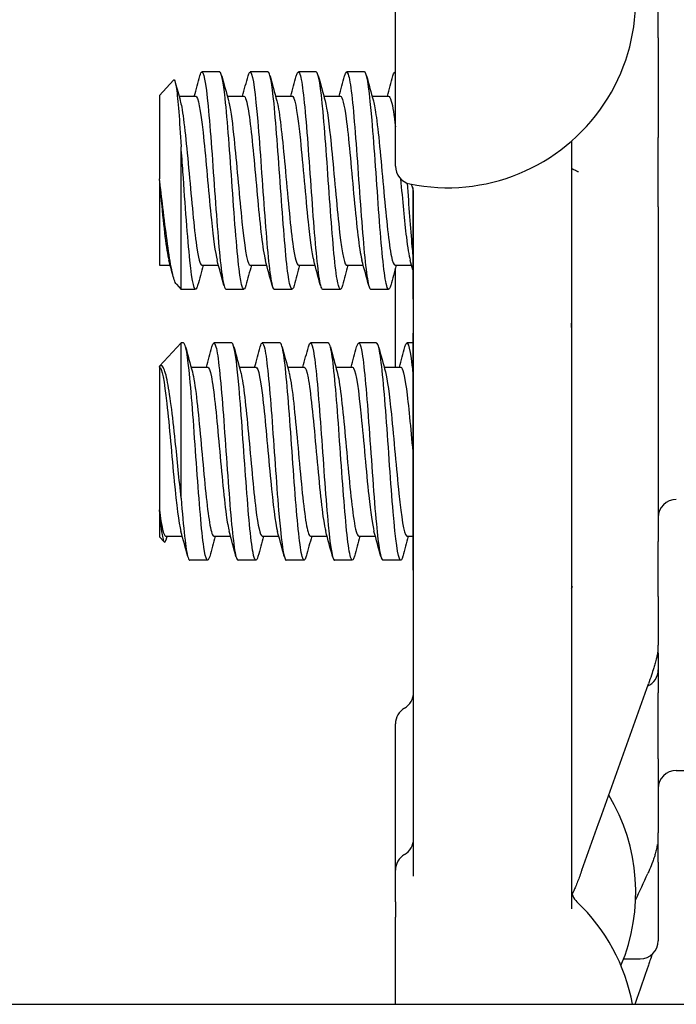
# Model space of a CAD drawing. Header units: inches. Extents: x 18 to 846, y -67 to 561.
# Tile 273 of 656: x 316.68 to 317.81, y 161.86 to 163.56. Entities that reach past the tile are written whole.
import ezdxf

# ---------------------------------------------------------------- set-up
doc = ezdxf.new("R2010")
doc.units = ezdxf.units.IN
doc.header["$LTSCALE"] = 24
doc.header["$MEASUREMENT"] = 0
doc.layers.add('Visible (ANSI)', color=7, linetype='Continuous', lineweight=30)

msp = doc.modelspace()

# ---------------------------------------------------------------- linework, layer by layer
at = {"layer": 'Visible (ANSI)'}
for p, q in [((317.32439, 163.31091), (317.32439, 163.88654)), ((317.77814, 163.53258), (317.77814, 163.63487)), ((317.77814, 163.53258), (317.77814, 163.3602)), ((317.02105, 163.4734), (316.99016, 163.4734)), ((317.10439, 163.4734), (317.0735, 163.4734)), ((317.18772, 163.4734), (317.15683, 163.4734)), ((317.27105, 163.4734), (317.24016, 163.4734)), ((317.32439, 163.4734), (317.3235, 163.4734)), ((316.91689, 163.43285), (316.94136, 163.45933)), ((316.91689, 163.43285), (316.91689, 163.28912)), ((316.95072, 163.43173), (316.97939, 163.43173)), ((317.03406, 163.43173), (317.06272, 163.43173)), ((317.11739, 163.43173), (317.14605, 163.43173)), ((317.20072, 163.43173), (317.22939, 163.43173)), ((317.28406, 163.43173), (317.31272, 163.43173)), ((317.62814, 163.35391), (317.62814, 162.02944)), ((317.77814, 163.2408), (317.77814, 163.3602)), ((316.95435, 163.0984), (316.95435, 163.34432)), ((316.91689, 163.2859), (316.91689, 163.28912)), ((316.91689, 163.2859), (316.91689, 163.14006)), ((317.35439, 163.27394), (317.35439, 163.08205)), ((317.35564, 162.08588), (317.35564, 163.26589)), ((317.77814, 163.2408), (317.77814, 162.66313)), ((316.91689, 163.14006), (316.93549, 163.14006)), ((316.99016, 163.14006), (317.01883, 163.14006)), ((317.0735, 163.14006), (317.10216, 163.14006)), ((317.15683, 163.14006), (317.18549, 163.14006)), ((317.24016, 163.14006), (317.26883, 163.14006)), ((317.3235, 163.14006), (317.35216, 163.14006)), ((317.32439, 162.96423), (317.32439, 163.13516)), ((316.94622, 163.10719), (316.95435, 163.0984)), ((316.97939, 163.0984), (316.95435, 163.0984)), ((317.06272, 163.0984), (317.03183, 163.0984)), ((317.14605, 163.0984), (317.11516, 163.0984)), ((317.22939, 163.0984), (317.1985, 163.0984)), ((317.31272, 163.0984), (317.28183, 163.0984)), ((317.35439, 163.08205), (317.35564, 163.0808)), ((317.35439, 163.02225), (317.35564, 163.0235)), ((317.35439, 163.02225), (317.35439, 162.61455)), ((316.91729, 162.96579), (316.95435, 163.0059)), ((316.95435, 162.7383), (316.95435, 163.0059)), ((316.95855, 163.0059), (316.95435, 163.0059)), ((317.04189, 163.0059), (317.011, 163.0059)), ((317.12522, 163.0059), (317.09433, 163.0059)), ((317.20855, 163.0059), (317.17766, 163.0059)), ((317.29189, 163.0059), (317.261, 163.0059)), ((317.35439, 163.0059), (317.34433, 163.0059)), ((316.91689, 162.96423), (316.91689, 162.96532)), ((316.91689, 162.96423), (316.91689, 162.71811)), ((316.91689, 162.96423), (316.91689, 162.96423)), ((316.97156, 162.96423), (317.00022, 162.96423)), ((317.05489, 162.96423), (317.08355, 162.96423)), ((317.13822, 162.96423), (317.16689, 162.96423)), ((317.22156, 162.96423), (317.25022, 162.96423)), ((317.30489, 162.96423), (317.33355, 162.96423)), ((316.91689, 162.71502), (316.91689, 162.71811)), ((316.91689, 162.71502), (316.91689, 162.67144)), ((316.91689, 162.67144), (316.92508, 162.66257)), ((316.92766, 162.67256), (316.95633, 162.67256)), ((317.011, 162.67256), (317.03966, 162.67256)), ((317.09433, 162.67256), (317.12299, 162.67256)), ((317.17766, 162.67256), (317.20633, 162.67256)), ((317.261, 162.67256), (317.28966, 162.67256)), ((317.34433, 162.67256), (317.35439, 162.67256)), ((317.77814, 162.56848), (317.77814, 162.66313)), ((317.00022, 162.6309), (316.96933, 162.6309)), ((317.08355, 162.6309), (317.05266, 162.6309)), ((317.16689, 162.6309), (317.136, 162.6309)), ((317.25022, 162.6309), (317.21933, 162.6309)), ((317.33355, 162.6309), (317.30266, 162.6309)), ((317.35439, 162.61455), (317.35564, 162.6133)), ((317.77814, 162.56848), (317.77814, 162.48429)), ((317.77814, 162.47065), (317.77814, 162.48429)), ((317.77814, 162.47065), (317.77814, 162.44215)), ((317.77814, 162.44215), (317.77814, 162.40203)), ((317.77814, 162.28828), (317.77814, 162.40203)), ((317.32439, 162.09605), (317.32439, 162.34868)), ((317.77814, 162.28828), (317.77814, 162.16065)), ((317.80939, 162.2684), (317.94689, 162.2684)), ((317.77814, 162.11026), (317.77814, 162.16065)), ((317.77814, 162.11026), (317.77814, 161.97465)), ((317.32439, 162.04185), (317.32439, 162.09605)), ((317.32439, 162.04185), (317.32439, 162.01532)), ((317.32439, 161.86485), (317.32439, 162.01532)), ((317.71847, 161.9434), (317.74689, 161.9434)), ((309.30343, 161.86485), (331.67843, 161.86485))]:
    msp.add_line(p, q, dxfattribs=at)
for centre, radius, start, end in [((317.41439, 163.59873), 0.325, 258.46304, 101.53696), ((317.35564, 163.31091), 0.03125, 180, 258.46304), ((317.80939, 162.70465), 0.03125, 90, 180), ((317.74689, 162.44215), 0.03125, 294.35359, 0), ((317.32439, 162.40281), 0.03125, 300, 0), ((317.35564, 162.34868), 0.03125, 120, 180), ((317.80939, 162.23715), 0.03125, 90, 180), ((317.41439, 162.05811), 0.325, 337.12808, 31.09126), ((317.32439, 162.15017), 0.03125, 300, 0), ((317.35564, 162.09605), 0.03125, 120, 180), ((317.65939, 162.06411), 0.03125, 180, 226.55016), ((317.41439, 161.80548), 0.325, 10.52699, 46.55016), ((317.74689, 161.97465), 0.03125, 270, 0)]:
    msp.add_arc(centre, radius, start, end, dxfattribs=at)
for points, knots in [([(316.98662, 163.46653), (316.98789, 163.47135), (316.98916, 163.47372), (316.99044, 163.47336), (316.99445, 163.4722), (316.99846, 163.44371), (317.00247, 163.39833), (317.00648, 163.35295), (317.01049, 163.29167), (317.0145, 163.23694), (317.01851, 163.18221), (317.02252, 163.13522), (317.02653, 163.11316), (317.0283, 163.10345), (317.03006, 163.09867), (317.03183, 163.09871)], [7.5869975, 7.5869975, 7.5869975, 7.5869975, 7.8744508, 7.8744508, 7.8744508, 8.7817425, 8.7817425, 8.7817425, 9.688944, 9.688944, 9.688944, 10.5960559, 10.5960559, 10.5960559, 10.9955743, 10.9955743, 10.9955743, 10.9955743]), ([(317.06626, 163.10504), (317.06232, 163.09037), (317.05837, 163.10124), (317.05442, 163.1339), (317.05025, 163.16842), (317.04608, 163.22656), (317.04191, 163.28551), (317.03787, 163.34275), (317.03382, 163.3994), (317.02977, 163.43436), (317.02686, 163.45944), (317.02396, 163.47296), (317.02105, 163.47318)], [-17.5457438, -17.5457438, -17.5457438, -17.5457438, -16.6531776, -16.6531776, -16.6531776, -15.710016, -15.710016, -15.710016, -14.7941843, -14.7941843, -14.7941843, -14.1371669, -14.1371669, -14.1371669, -14.1371669]), ([(317.06996, 163.46648), (317.07152, 163.47237), (317.07308, 163.4746), (317.07464, 163.4727), (317.07865, 163.4678), (317.08266, 163.43576), (317.08667, 163.38829), (317.09068, 163.34082), (317.09469, 163.27896), (317.09869, 163.22533), (317.1027, 163.17171), (317.10671, 163.12749), (317.11072, 163.10884), (317.1122, 163.10194), (317.11368, 163.0986), (317.11516, 163.09868)], [13.8701828, 13.8701828, 13.8701828, 13.8701828, 14.2236185, 14.2236185, 14.2236185, 15.130291, 15.130291, 15.130291, 16.0368774, 16.0368774, 16.0368774, 16.9433783, 16.9433783, 16.9433783, 17.2787596, 17.2787596, 17.2787596, 17.2787596]), ([(317.1496, 163.10513), (317.14608, 163.09232), (317.14257, 163.09888), (317.13906, 163.12384), (317.13501, 163.15268), (317.13095, 163.20541), (317.12689, 163.26231), (317.12285, 163.31906), (317.1188, 163.37868), (317.11475, 163.41898), (317.1113, 163.45339), (317.10784, 163.47306), (317.10439, 163.47332)], [-23.8289291, -23.8289291, -23.8289291, -23.8289291, -23.0349282, -23.0349282, -23.0349282, -22.1173036, -22.1173036, -22.1173036, -21.2019377, -21.2019377, -21.2019377, -20.4203522, -20.4203522, -20.4203522, -20.4203522]), ([(317.15329, 163.46645), (317.15513, 163.47332), (317.15696, 163.47517), (317.1588, 163.47134), (317.1628, 163.46298), (317.16681, 163.42774), (317.17081, 163.3785), (317.17482, 163.32926), (317.17882, 163.26709), (317.18283, 163.2147), (317.18683, 163.16232), (317.19084, 163.12086), (317.19484, 163.10546), (317.19606, 163.10078), (317.19728, 163.09854), (317.1985, 163.09863)], [20.1533681, 20.1533681, 20.1533681, 20.1533681, 20.5685395, 20.5685395, 20.5685395, 21.474622, 21.474622, 21.474622, 22.3806227, 22.3806227, 22.3806227, 23.2865421, 23.2865421, 23.2865421, 23.5619449, 23.5619449, 23.5619449, 23.5619449]), ([(317.23293, 163.1052), (317.22982, 163.09386), (317.22671, 163.09739), (317.22359, 163.11601), (317.21957, 163.14005), (317.21555, 163.18873), (317.21153, 163.24414), (317.20752, 163.2995), (317.2035, 163.36037), (317.19948, 163.40438), (317.19556, 163.44733), (317.19164, 163.47333), (317.18772, 163.47339)], [-30.1121144, -30.1121144, -30.1121144, -30.1121144, -29.4082729, -29.4082729, -29.4082729, -28.4988988, -28.4988988, -28.4988988, -27.5903346, -27.5903346, -27.5903346, -26.7035376, -26.7035376, -26.7035376, -26.7035376]), ([(317.23662, 163.46644), (317.23871, 163.47422), (317.2408, 163.47548), (317.24289, 163.46944), (317.2469, 163.45787), (317.2509, 163.41976), (317.2549, 163.36903), (317.25891, 163.31831), (317.26291, 163.25606), (317.26691, 163.20501), (317.27092, 163.15396), (317.27492, 163.1152), (317.27892, 163.10289), (317.27989, 163.09991), (317.28086, 163.0985), (317.28183, 163.09859)], [26.4365534, 26.4365534, 26.4365534, 26.4365534, 26.9094187, 26.9094187, 26.9094187, 27.8149406, 27.8149406, 27.8149406, 28.7203847, 28.7203847, 28.7203847, 29.6257517, 29.6257517, 29.6257517, 29.8451302, 29.8451302, 29.8451302, 29.8451302]), ([(317.31626, 163.10532), (317.31363, 163.09566), (317.311, 163.09641), (317.30837, 163.10841), (317.30432, 163.12688), (317.30026, 163.17156), (317.29621, 163.2258), (317.29217, 163.27998), (317.28812, 163.34247), (317.28408, 163.39003), (317.28004, 163.43754), (317.276, 163.46909), (317.27196, 163.47296), (317.27165, 163.47325), (317.27135, 163.47339), (317.27105, 163.47337)], [-36.3952997, -36.3952997, -36.3952997, -36.3952997, -35.7999471, -35.7999471, -35.7999471, -34.8837719, -34.8837719, -34.8837719, -33.9686925, -33.9686925, -33.9686925, -33.0546668, -33.0546668, -33.0546668, -32.9867229, -32.9867229, -32.9867229, -32.9867229]), ([(316.94136, 163.45933), (316.94166, 163.45966), (316.94197, 163.45977), (316.94363, 163.4591), (316.94497, 163.454), (316.94766, 163.43527), (316.94899, 163.42162), (316.95169, 163.38728), (316.95302, 163.36677), (316.95435, 163.34432)], [-0.57910031, -0.57910031, -0.57910031, -0.57910031, -0.53987265, -0.53987265, -0.36414387, -0.36414387, -0.18418584, -0.18418584, 0, 0, 0, 0]), ([(316.95298, 163.42335), (316.95377, 163.42054), (316.95456, 163.417), (316.95534, 163.41273), (316.95961, 163.38955), (316.96388, 163.34557), (316.96816, 163.2988), (316.97243, 163.25202), (316.9767, 163.20375), (316.98097, 163.17374), (316.98403, 163.1522), (316.9871, 163.14049), (316.99016, 163.14027)], [8.1921353, 8.1921353, 8.1921353, 8.1921353, 8.3701398, 8.3701398, 8.3701398, 9.3362117, 9.3362117, 9.3362117, 10.3021816, 10.3021816, 10.3021816, 10.9955743, 10.9955743, 10.9955743, 10.9955743]), ([(316.97939, 163.43167), (316.97992, 163.4317), (316.98045, 163.43138), (316.98098, 163.43069), (316.98525, 163.42508), (316.98952, 163.39543), (316.99379, 163.35388), (316.99806, 163.31234), (317.00233, 163.26005), (317.0066, 163.21842), (317.00992, 163.18603), (317.01325, 163.16079), (317.01657, 163.14845)], [7.8539816, 7.8539816, 7.8539816, 7.8539816, 7.9736666, 7.9736666, 7.9736666, 8.9397805, 8.9397805, 8.9397805, 9.9057922, 9.9057922, 9.9057922, 10.6574206, 10.6574206, 10.6574206, 10.6574206]), ([(317.03631, 163.42325), (317.03921, 163.41253), (317.04211, 163.39219), (317.045, 163.3655), (317.04927, 163.32618), (317.05354, 163.27417), (317.05781, 163.23073), (317.06208, 163.18729), (317.06634, 163.15363), (317.07061, 163.1435), (317.07157, 163.14122), (317.07253, 163.14015), (317.0735, 163.14022)], [14.4753206, 14.4753206, 14.4753206, 14.4753206, 15.1305271, 15.1305271, 15.1305271, 16.0959005, 16.0959005, 16.0959005, 17.061177, 17.061177, 17.061177, 17.2787596, 17.2787596, 17.2787596, 17.2787596]), ([(317.06272, 163.43144), (317.06536, 163.43132), (317.068, 163.42281), (317.07064, 163.40649), (317.07491, 163.3801), (317.07918, 163.33402), (317.08345, 163.28709), (317.08771, 163.24017), (317.09198, 163.1937), (317.09625, 163.16667), (317.09747, 163.15896), (317.09869, 163.15289), (317.0999, 163.14853)], [14.1371669, 14.1371669, 14.1371669, 14.1371669, 14.734342, 14.734342, 14.734342, 15.6997554, 15.6997554, 15.6997554, 16.6650715, 16.6650715, 16.6650715, 16.9406059, 16.9406059, 16.9406059, 16.9406059]), ([(317.11965, 163.42337), (317.12037, 163.4208), (317.12109, 163.41761), (317.12181, 163.41381), (317.12606, 163.39133), (317.13032, 163.34802), (317.13458, 163.30149), (317.13903, 163.25281), (317.14348, 163.20209), (317.14793, 163.17166), (317.1509, 163.15139), (317.15386, 163.14055), (317.15683, 163.14035)], [20.7585059, 20.7585059, 20.7585059, 20.7585059, 20.9213285, 20.9213285, 20.9213285, 21.8840483, 21.8840483, 21.8840483, 22.8911764, 22.8911764, 22.8911764, 23.5619449, 23.5619449, 23.5619449, 23.5619449]), ([(317.14605, 163.43168), (317.14652, 163.43171), (317.14698, 163.43146), (317.14745, 163.43093), (317.15171, 163.42601), (317.15598, 163.39707), (317.16024, 163.35593), (317.16471, 163.31286), (317.16918, 163.25767), (317.17364, 163.2148), (317.17684, 163.18409), (317.18004, 163.16042), (317.18324, 163.14853)], [20.4203522, 20.4203522, 20.4203522, 20.4203522, 20.5253788, 20.5253788, 20.5253788, 21.4902198, 21.4902198, 21.4902198, 22.5004247, 22.5004247, 22.5004247, 23.2237912, 23.2237912, 23.2237912, 23.2237912]), ([(317.20298, 163.42335), (317.20646, 163.41042), (317.20995, 163.38324), (317.21343, 163.34868), (317.21777, 163.30563), (317.2221, 163.2524), (317.22644, 163.21139), (317.23078, 163.1704), (317.23511, 163.14283), (317.23945, 163.14027), (317.23969, 163.14013), (317.23993, 163.14007), (317.24016, 163.14008)], [27.0416912, 27.0416912, 27.0416912, 27.0416912, 27.8292662, 27.8292662, 27.8292662, 28.8105395, 28.8105395, 28.8105395, 29.7914432, 29.7914432, 29.7914432, 29.8451302, 29.8451302, 29.8451302, 29.8451302]), ([(317.22939, 163.43155), (317.23268, 163.43129), (317.23597, 163.41768), (317.23926, 163.39316), (317.2436, 163.36084), (317.24794, 163.31052), (317.25228, 163.26339), (317.25661, 163.21627), (317.26095, 163.17372), (317.26529, 163.15363), (317.26572, 163.15165), (317.26614, 163.1499), (317.26657, 163.14837)], [26.7035376, 26.7035376, 26.7035376, 26.7035376, 27.4478945, 27.4478945, 27.4478945, 28.4293123, 28.4293123, 28.4293123, 29.4103592, 29.4103592, 29.4103592, 29.5069765, 29.5069765, 29.5069765, 29.5069765]), ([(317.28631, 163.42317), (317.28802, 163.41701), (317.28973, 163.40754), (317.29144, 163.39508), (317.29577, 163.36353), (317.3001, 163.31373), (317.30443, 163.26656), (317.30875, 163.2194), (317.31308, 163.17624), (317.31741, 163.15516), (317.31944, 163.14527), (317.32147, 163.14038), (317.3235, 163.1404)], [33.3248765, 33.3248765, 33.3248765, 33.3248765, 33.7114291, 33.7114291, 33.7114291, 34.6905352, 34.6905352, 34.6905352, 35.6692919, 35.6692919, 35.6692919, 36.1283155, 36.1283155, 36.1283155, 36.1283155]), ([(317.31272, 163.43145), (317.31424, 163.43153), (317.31576, 163.42882), (317.31729, 163.42318), (317.31965, 163.41439), (317.32202, 163.39865), (317.32439, 163.37864)], [32.98672286, 32.98672286, 32.98672286, 32.98672286, 33.33090486, 33.33090486, 33.33090486, 33.86631356, 33.86631356, 33.86631356, 33.86631356]), ([(316.98293, 163.10509), (316.98246, 163.1033), (316.98199, 163.10187), (316.98151, 163.1008), (316.97751, 163.09176), (316.9735, 163.10974), (316.9695, 163.14818), (316.96548, 163.18667), (316.96147, 163.24485), (316.95746, 163.30138), (316.95642, 163.31597), (316.95539, 163.33041), (316.95435, 163.34432)], [-11.2625585, -11.2625585, -11.2625585, -11.2625585, -11.1558883, -11.1558883, -11.1558883, -10.2497289, -10.2497289, -10.2497289, -9.3421105, -9.3421105, -9.3421105, -9.107885, -9.107885, -9.107885, -9.107885]), ([(317.6404, 163.30091), (317.6404, 163.30091), (317.64032, 163.30095), (317.63984, 163.30115), (317.63929, 163.30137), (317.63763, 163.30206), (317.63646, 163.30258), (317.63438, 163.3036), (317.63346, 163.30409), (317.6321, 163.30486), (317.63161, 163.30515), (317.63086, 163.30559), (317.63062, 163.30574), (317.63049, 163.30581)], [0.181698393, 0.181698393, 0.181698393, 0.181698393, 0.189497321, 0.189497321, 0.201717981, 0.201717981, 0.21693936, 0.21693936, 0.228645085, 0.228645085, 0.23621381, 0.23621381, 0.243474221, 0.243474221, 0.243474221, 0.243474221]), ([(316.94622, 163.10719), (316.94558, 163.10789), (316.94493, 163.10892), (316.94195, 163.11515), (316.93959, 163.12418), (316.93483, 163.14933), (316.93248, 163.16489), (316.92773, 163.20019), (316.92538, 163.21939), (316.92096, 163.25593), (316.91895, 163.27271), (316.91689, 163.28912)], [-0.68972155, -0.68972155, -0.68972155, -0.68972155, -0.64162523, -0.64162523, -0.47009117, -0.47009117, -0.30597672, -0.30597672, -0.14928046, -0.14928046, -0.02134877, -0.02134877, -0.02134877, -0.02134877]), ([(316.91689, 163.2859), (316.92116, 163.23892), (316.92543, 163.19258), (316.92971, 163.16588), (316.93088, 163.15854), (316.93206, 163.15273), (316.93324, 163.14853)], [3.1415374, 3.1415374, 3.1415374, 3.1415374, 4.1081736, 4.1081736, 4.1081736, 4.3742353, 4.3742353, 4.3742353, 4.3742353]), ([(317.33326, 163.28913), (317.33659, 163.25257), (317.33993, 163.21574), (317.34326, 163.18848), (317.34547, 163.17035), (317.34769, 163.15673), (317.3499, 163.14864)], [34.5355711, 34.5355711, 34.5355711, 34.5355711, 35.2890397, 35.2890397, 35.2890397, 35.7901619, 35.7901619, 35.7901619, 35.7901619]), ([(317.34463, 163.28171), (317.3474, 163.24257), (317.35017, 163.2037), (317.35295, 163.17249), (317.35343, 163.16708), (317.35391, 163.16191), (317.35439, 163.15701)], [34.58007921, 34.58007921, 34.58007921, 34.58007921, 35.20708057, 35.20708057, 35.20708057, 35.31578917, 35.31578917, 35.31578917, 35.31578917]), ([(317.35564, 163.26589), (317.35564, 163.26924), (317.35497, 163.27243), (317.3533, 163.27697), (317.35243, 163.27858), (317.3516, 163.27985)], [0, 0, 0, 0, 0.016522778, 0.016522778, 0.029681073, 0.029681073, 0.029681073, 0.029681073]), ([(317.62812, 163.03264), (317.62812, 163.03264), (317.62812, 163.03264), (317.62812, 163.03264), (317.62812, 163.03266), (317.62812, 163.03274), (317.62812, 163.03283), (317.62812, 163.0333), (317.62813, 163.0338), (317.62813, 163.03525), (317.62813, 163.03626), (317.62814, 163.03766), (317.62814, 163.03805), (317.62814, 163.03872), (317.62814, 163.03901), (317.62814, 163.03942), (317.62814, 163.03954), (317.62814, 163.03969), (317.62814, 163.03972), (317.62814, 163.03977), (317.62814, 163.0398), (317.62814, 163.03982), (317.62814, 163.03982), (317.62814, 163.03983), (317.62814, 163.03983), (317.62814, 163.03983)], [0.244709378, 0.244709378, 0.244709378, 0.244709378, 0.244719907, 0.244719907, 0.245324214, 0.245324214, 0.246526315, 0.246526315, 0.251324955, 0.251324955, 0.260814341, 0.260814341, 0.264451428, 0.264451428, 0.267179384, 0.267179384, 0.268364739, 0.268364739, 0.268661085, 0.268661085, 0.268958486, 0.268958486, 0.268995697, 0.268995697, 0.269014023, 0.269014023, 0.269014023, 0.269014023]), ([(317.34079, 162.99925), (317.34484, 163.01436), (317.34889, 163.00236), (317.35295, 162.96771), (317.35343, 162.9636), (317.35391, 162.95919), (317.35439, 162.9545)], [34.290535, 34.290535, 34.290535, 34.290535, 35.2070806, 35.2070806, 35.2070806, 35.3157892, 35.3157892, 35.3157892, 35.3157892]), ([(317.00376, 162.63763), (317.00038, 162.62528), (316.997, 162.63083), (316.99362, 162.65365), (316.98958, 162.68088), (316.98555, 162.73215), (316.98151, 162.78847), (316.97751, 162.84437), (316.9735, 162.90403), (316.9695, 162.94563), (316.96585, 162.9835), (316.9622, 163.00566), (316.95855, 163.00586)], [-12.8333548, -12.8333548, -12.8333548, -12.8333548, -12.0686207, -12.0686207, -12.0686207, -11.1558883, -11.1558883, -11.1558883, -10.2497289, -10.2497289, -10.2497289, -9.424778, -9.424778, -9.424778, -9.424778]), ([(317.00746, 162.99895), (317.0098, 163.00763), (317.01215, 163.00806), (317.0145, 162.99939), (317.01851, 162.98459), (317.02252, 162.94356), (317.02653, 162.89133), (317.03054, 162.8391), (317.03455, 162.77682), (317.03856, 162.72727), (317.04257, 162.67773), (317.04658, 162.64201), (317.05059, 162.63318), (317.05128, 162.63166), (317.05197, 162.63095), (317.05266, 162.631)], [9.1577938, 9.1577938, 9.1577938, 9.1577938, 9.688944, 9.688944, 9.688944, 10.5960559, 10.5960559, 10.5960559, 11.5030786, 11.5030786, 11.5030786, 12.4100129, 12.4100129, 12.4100129, 12.5663706, 12.5663706, 12.5663706, 12.5663706]), ([(317.0871, 162.63776), (317.08423, 162.62728), (317.08136, 162.62929), (317.07849, 162.6444), (317.07448, 162.66555), (317.07046, 162.71188), (317.06645, 162.76641), (317.06244, 162.82084), (317.05843, 162.88226), (317.05442, 162.92819), (317.05025, 162.97597), (317.04608, 163.00578), (317.04191, 163.0059), (317.04191, 163.0059), (317.0419, 163.0059), (317.04189, 163.0059)], [-19.1165401, -19.1165401, -19.1165401, -19.1165401, -18.4677138, -18.4677138, -18.4677138, -17.5597228, -17.5597228, -17.5597228, -16.6531776, -16.6531776, -16.6531776, -15.710016, -15.710016, -15.710016, -15.7079633, -15.7079633, -15.7079633, -15.7079633]), ([(317.09079, 162.99899), (317.09342, 163.00866), (317.09606, 163.00788), (317.09869, 162.99585), (317.1027, 162.97754), (317.10671, 162.93361), (317.11072, 162.88011), (317.11472, 162.82661), (317.11873, 162.76472), (317.12274, 162.71705), (317.12674, 162.66939), (317.13075, 162.637), (317.13476, 162.63171), (317.13517, 162.63117), (317.13558, 162.63091), (317.136, 162.63094)], [15.4409791, 15.4409791, 15.4409791, 15.4409791, 16.0368774, 16.0368774, 16.0368774, 16.9433783, 16.9433783, 16.9433783, 17.8497944, 17.8497944, 17.8497944, 18.7561262, 18.7561262, 18.7561262, 18.8495559, 18.8495559, 18.8495559, 18.8495559]), ([(317.17043, 162.63784), (317.16808, 162.62917), (317.16574, 162.62873), (317.16339, 162.63737), (317.15939, 162.65213), (317.15538, 162.69302), (317.15138, 162.74513), (317.14727, 162.79855), (317.14317, 162.86255), (317.13906, 162.9127), (317.13501, 162.96227), (317.13095, 162.99719), (317.12689, 163.00441), (317.12634, 163.0054), (317.12578, 163.00586), (317.12522, 163.00582)], [-25.3997254, -25.3997254, -25.3997254, -25.3997254, -24.8691111, -24.8691111, -24.8691111, -23.9633977, -23.9633977, -23.9633977, -23.0349282, -23.0349282, -23.0349282, -22.1173036, -22.1173036, -22.1173036, -21.9911486, -21.9911486, -21.9911486, -21.9911486]), ([(317.17412, 162.99905), (317.17703, 163.00965), (317.17993, 163.00743), (317.18283, 162.99185), (317.18683, 162.97036), (317.19084, 162.92387), (317.19484, 162.86938), (317.19885, 162.8149), (317.20285, 162.7536), (317.20686, 162.70787), (317.21086, 162.66214), (317.21487, 162.63297), (317.21887, 162.63101), (317.21902, 162.63093), (317.21918, 162.6309), (317.21933, 162.6309)], [21.7241644, 21.7241644, 21.7241644, 21.7241644, 22.3806227, 22.3806227, 22.3806227, 23.2865421, 23.2865421, 23.2865421, 24.1923809, 24.1923809, 24.1923809, 25.0981395, 25.0981395, 25.0981395, 25.1327412, 25.1327412, 25.1327412, 25.1327412]), ([(317.25376, 162.63786), (317.25176, 162.63039), (317.24975, 162.62889), (317.24775, 162.63414), (317.24372, 162.64469), (317.23969, 162.68224), (317.23567, 162.73292), (317.23164, 162.78355), (317.22762, 162.84618), (317.22359, 162.89773), (317.21957, 162.94922), (317.21555, 162.98853), (317.21153, 163.00119), (317.21054, 163.00431), (317.20955, 163.0058), (317.20855, 163.00572)], [-31.6829107, -31.6829107, -31.6829107, -31.6829107, -31.2296098, -31.2296098, -31.2296098, -30.3184966, -30.3184966, -30.3184966, -29.4082729, -29.4082729, -29.4082729, -28.4988988, -28.4988988, -28.4988988, -28.2743339, -28.2743339, -28.2743339, -28.2743339]), ([(317.25746, 162.99911), (317.26061, 163.0106), (317.26376, 163.00678), (317.26691, 162.98755), (317.27092, 162.96314), (317.27492, 162.91443), (317.27892, 162.8592), (317.28311, 162.80145), (317.28729, 162.73794), (317.29148, 162.69374), (317.29521, 162.65436), (317.29893, 162.63119), (317.30266, 162.63094)], [28.0073497, 28.0073497, 28.0073497, 28.0073497, 28.7203847, 28.7203847, 28.7203847, 29.6257517, 29.6257517, 29.6257517, 30.5723978, 30.5723978, 30.5723978, 31.4159265, 31.4159265, 31.4159265, 31.4159265]), ([(317.3371, 162.63781), (317.33563, 162.63229), (317.33417, 162.62997), (317.33271, 162.63127), (317.32865, 162.63491), (317.32459, 162.66651), (317.32053, 162.71424), (317.31648, 162.76192), (317.31242, 162.8246), (317.30837, 162.87887), (317.30432, 162.93307), (317.30026, 162.97765), (317.29621, 162.99601), (317.29477, 163.00254), (317.29333, 163.0057), (317.29189, 163.00561)], [-37.966096, -37.966096, -37.966096, -37.966096, -37.6357564, -37.6357564, -37.6357564, -36.7172608, -36.7172608, -36.7172608, -35.7999471, -35.7999471, -35.7999471, -34.8837719, -34.8837719, -34.8837719, -34.5575192, -34.5575192, -34.5575192, -34.5575192]), ([(316.95435, 162.7383), (316.95272, 162.75402), (316.95108, 162.77041), (316.94772, 162.80379), (316.94602, 162.82063), (316.94195, 162.85897), (316.93959, 162.87977), (316.93483, 162.9158), (316.93248, 162.93088), (316.92773, 162.95349), (316.92538, 162.96112), (316.92096, 162.96769), (316.91895, 162.96791), (316.91689, 162.96532)], [-0.89666376, -0.89666376, -0.89666376, -0.89666376, -0.7697294, -0.7697294, -0.64162523, -0.64162523, -0.47009117, -0.47009117, -0.30597672, -0.30597672, -0.14928046, -0.14928046, -0.02134877, -0.02134877, -0.02134877, -0.02134877]), ([(316.91689, 162.96423), (316.92116, 162.96423), (316.92543, 162.93991), (316.92971, 162.90125), (316.93398, 162.86258), (316.93825, 162.81064), (316.94253, 162.76671), (316.94637, 162.72715), (316.95022, 162.69507), (316.95407, 162.68086)], [3.1415927, 3.1415927, 3.1415927, 3.1415927, 4.1081736, 4.1081736, 4.1081736, 5.0747039, 5.0747039, 5.0747039, 5.9450316, 5.9450316, 5.9450316, 5.9450316]), ([(317.00022, 162.9639), (317.00235, 162.96391), (317.00447, 162.9585), (317.0066, 162.94768), (317.01087, 162.92596), (317.01514, 162.88301), (317.01941, 162.83642), (317.02368, 162.78983), (317.02795, 162.74088), (317.03222, 162.70961), (317.03395, 162.69696), (317.03568, 162.68735), (317.0374, 162.68111)], [9.424778, 9.424778, 9.424778, 9.424778, 9.9057922, 9.9057922, 9.9057922, 10.8717023, 10.8717023, 10.8717023, 11.8375116, 11.8375116, 11.8375116, 12.228217, 12.228217, 12.228217, 12.228217]), ([(317.08355, 162.96423), (317.08779, 162.9642), (317.09202, 162.94042), (317.09625, 162.90238), (317.10052, 162.86402), (317.10478, 162.81223), (317.10905, 162.76818), (317.11295, 162.72797), (317.11684, 162.69522), (317.12074, 162.68085)], [15.7079633, 15.7079633, 15.7079633, 15.7079633, 16.6650715, 16.6650715, 16.6650715, 17.6302912, 17.6302912, 17.6302912, 18.5114023, 18.5114023, 18.5114023, 18.5114023]), ([(317.16689, 162.96384), (317.16914, 162.96384), (317.17139, 162.95779), (317.17364, 162.94572), (317.17807, 162.92197), (317.18251, 162.87566), (317.18694, 162.82703), (317.19133, 162.77877), (317.19573, 162.72973), (317.20013, 162.70104), (317.20144, 162.69245), (317.20276, 162.68577), (317.20407, 162.68107)], [21.9911486, 21.9911486, 21.9911486, 21.9911486, 22.5004247, 22.5004247, 22.5004247, 23.5027374, 23.5027374, 23.5027374, 24.4972195, 24.4972195, 24.4972195, 24.7945876, 24.7945876, 24.7945876, 24.7945876]), ([(317.25022, 162.96414), (317.25091, 162.96419), (317.25159, 162.96364), (317.25228, 162.96248), (317.25661, 162.95512), (317.26095, 162.92307), (317.26529, 162.87982), (317.26962, 162.83659), (317.27396, 162.78342), (317.2783, 162.74268), (317.28133, 162.71415), (317.28437, 162.6923), (317.2874, 162.68104)], [28.2743339, 28.2743339, 28.2743339, 28.2743339, 28.4293123, 28.4293123, 28.4293123, 29.4103592, 29.4103592, 29.4103592, 30.3910385, 30.3910385, 30.3910385, 31.0777729, 31.0777729, 31.0777729, 31.0777729]), ([(317.33355, 162.96404), (317.33679, 162.96379), (317.34002, 162.95067), (317.34326, 162.92692), (317.34697, 162.89967), (317.35068, 162.8591), (317.35439, 162.81838)], [34.5575192, 34.5575192, 34.5575192, 34.5575192, 35.2890397, 35.2890397, 35.2890397, 36.1282603, 36.1282603, 36.1282603, 36.1282603]), ([(316.97381, 162.95568), (316.9762, 162.94693), (316.97858, 162.93177), (316.98097, 162.91161), (316.98524, 162.8755), (316.98951, 162.82437), (316.99378, 162.77915), (316.99805, 162.73394), (317.00232, 162.69588), (317.00659, 162.68055), (317.00806, 162.67528), (317.00953, 162.67274), (317.011, 162.67283)], [9.7629316, 9.7629316, 9.7629316, 9.7629316, 10.3021816, 10.3021816, 10.3021816, 11.2680503, 11.2680503, 11.2680503, 12.2338185, 12.2338185, 12.2338185, 12.5663706, 12.5663706, 12.5663706, 12.5663706]), ([(317.05715, 162.95596), (317.05737, 162.95516), (317.05759, 162.95431), (317.05781, 162.95339), (317.06208, 162.93564), (317.06634, 162.89569), (317.07061, 162.84988), (317.07488, 162.80407), (317.07914, 162.75365), (317.08341, 162.71925), (317.08705, 162.6899), (317.09069, 162.67289), (317.09433, 162.67264)], [16.0461169, 16.0461169, 16.0461169, 16.0461169, 16.0959005, 16.0959005, 16.0959005, 17.061177, 17.061177, 17.061177, 18.0263573, 18.0263573, 18.0263573, 18.8495559, 18.8495559, 18.8495559, 18.8495559]), ([(317.14048, 162.95562), (317.14297, 162.94651), (317.14545, 162.93044), (317.14793, 162.90904), (317.15235, 162.87099), (317.15677, 162.81733), (317.16119, 162.77135), (317.16557, 162.72573), (317.16995, 162.68909), (317.17434, 162.67713), (317.17545, 162.6741), (317.17655, 162.67268), (317.17766, 162.67276)], [22.3293022, 22.3293022, 22.3293022, 22.3293022, 22.8911764, 22.8911764, 22.8911764, 23.8904364, 23.8904364, 23.8904364, 24.8818896, 24.8818896, 24.8818896, 25.1327412, 25.1327412, 25.1327412, 25.1327412]), ([(317.22381, 162.95583), (317.22469, 162.95271), (317.22557, 162.94868), (317.22644, 162.94376), (317.23078, 162.9194), (317.23511, 162.87384), (317.23945, 162.82622), (317.24379, 162.77863), (317.24812, 162.73038), (317.25246, 162.70177), (317.2553, 162.68298), (317.25815, 162.67301), (317.261, 162.67284)], [28.6124875, 28.6124875, 28.6124875, 28.6124875, 28.8105395, 28.8105395, 28.8105395, 29.7914432, 29.7914432, 29.7914432, 30.7719806, 30.7719806, 30.7719806, 31.4159265, 31.4159265, 31.4159265, 31.4159265]), ([(317.30715, 162.95584), (317.31057, 162.94314), (317.31399, 162.91673), (317.31741, 162.88301), (317.32173, 162.84037), (317.32606, 162.7873), (317.33039, 162.74601), (317.33471, 162.70474), (317.33903, 162.67644), (317.34336, 162.67296), (317.34368, 162.67269), (317.34401, 162.67257), (317.34433, 162.67259)], [34.8956728, 34.8956728, 34.8956728, 34.8956728, 35.6692919, 35.6692919, 35.6692919, 36.6477025, 36.6477025, 36.6477025, 37.6257703, 37.6257703, 37.6257703, 37.6991118, 37.6991118, 37.6991118, 37.6991118]), ([(316.95435, 162.7383), (316.95836, 162.68701), (316.96238, 162.64797), (316.96639, 162.63549), (316.96737, 162.63244), (316.96835, 162.63099), (316.96933, 162.63107)], [5.153766, 5.153766, 5.153766, 5.153766, 6.061332, 6.061332, 6.061332, 6.2831853, 6.2831853, 6.2831853, 6.2831853]), ([(316.91689, 162.71502), (316.91773, 162.70584), (316.91857, 162.69765), (316.92033, 162.68281), (316.92124, 162.6765), (316.92351, 162.66479), (316.92484, 162.66158), (316.92689, 162.66263), (316.9276, 162.66415), (316.92831, 162.66674)], [-1.55032965, -1.55032965, -1.55032965, -1.55032965, -1.45779707, -1.45779707, -1.35502847, -1.35502847, -1.20046703, -1.20046703, -1.11667095, -1.11667095, -1.11667095, -1.11667095]), ([(317.62814, 162.58162), (317.62815, 162.58165), (317.62817, 162.58168), (317.6286, 162.5825), (317.62902, 162.58331), (317.6295, 162.58428), (317.62962, 162.58452), (317.62979, 162.58488), (317.62985, 162.58501), (317.62997, 162.58529), (317.63003, 162.58541), (317.63008, 162.58554), (317.63009, 162.58556), (317.63009, 162.58556)], [0.079102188, 0.079102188, 0.079102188, 0.079102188, 0.079358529, 0.079358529, 0.086578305, 0.086578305, 0.089065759, 0.089065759, 0.090831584, 0.090831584, 0.093412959, 0.093412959, 0.09548736, 0.09548736, 0.09548736, 0.09548736]), ([(317.77739, 162.47376), (317.77739, 162.47376), (317.77739, 162.47375), (317.77739, 162.47373), (317.77739, 162.47371), (317.77738, 162.47365), (317.77737, 162.47361), (317.77736, 162.47353), (317.77735, 162.4735), (317.77734, 162.47342), (317.77733, 162.47338), (317.77732, 162.47327), (317.77731, 162.47321), (317.77729, 162.47309), (317.77728, 162.47302), (317.77725, 162.47283), (317.77723, 162.47269), (317.77714, 162.47207), (317.77707, 162.47164), (317.77688, 162.47041), (317.77675, 162.46966), (317.77624, 162.46681), (317.77575, 162.46454), (317.77451, 162.45943), (317.77374, 162.45654), (317.77215, 162.45091), (317.77132, 162.44811), (317.76918, 162.4411), (317.76783, 162.4369), (317.7647, 162.42754), (317.76292, 162.42249), (317.76115, 162.41754)], [0.28524096, 0.28524096, 0.28524096, 0.28524096, 0.28654665, 0.28654665, 0.28782229, 0.28782229, 0.28881832, 0.28881832, 0.28931607, 0.28931607, 0.28981637, 0.28981637, 0.29031918, 0.29031918, 0.29082049, 0.29082049, 0.29183026, 0.29183026, 0.29589931, 0.29589931, 0.30383559, 0.30383559, 0.32491708, 0.32491708, 0.34766188, 0.34766188, 0.36968253, 0.36968253, 0.40387291, 0.40387291, 0.44899387, 0.44899387, 0.44899387, 0.44899387]), ([(317.64625, 162.09622), (317.65392, 162.11763), (317.6616, 162.13905), (317.67693, 162.18189), (317.6846, 162.20331), (317.69993, 162.24614), (317.70759, 162.26757), (317.7229, 162.31041), (317.73056, 162.33183), (317.74586, 162.37468), (317.75351, 162.39611), (317.76115, 162.41754)], [0.50186624, 0.50186624, 0.50186624, 0.50186624, 0.69684315, 0.69684315, 0.89182006, 0.89182006, 1.08679697, 1.08679697, 1.28177388, 1.28177388, 1.47675079, 1.47675079, 1.47675079, 1.47675079]), ([(317.62814, 162.15213), (317.62814, 162.15213), (317.62814, 162.1521), (317.62814, 162.15191), (317.62814, 162.15168), (317.62814, 162.15137), (317.62814, 162.15126), (317.62814, 162.15117), (317.62814, 162.15115), (317.62814, 162.15115)], [0.002637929, 0.002637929, 0.002637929, 0.002637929, 0.003799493, 0.003799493, 0.010735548, 0.010735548, 0.015367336, 0.015367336, 0.01705686, 0.01705686, 0.01705686, 0.01705686]), ([(317.77653, 162.14043), (317.77653, 162.14043), (317.77653, 162.14043), (317.77653, 162.14042), (317.77653, 162.14042), (317.77653, 162.1404), (317.77653, 162.14039), (317.77652, 162.14036), (317.77652, 162.14034), (317.77652, 162.1403), (317.77651, 162.14028), (317.7765, 162.1402), (317.77649, 162.14014), (317.77646, 162.13995), (317.77644, 162.13982), (317.77634, 162.1392), (317.77626, 162.13872), (317.77602, 162.13731), (317.77584, 162.13638), (317.77509, 162.13258), (317.77437, 162.12953), (317.77292, 162.12413), (317.7722, 162.12171), (317.77054, 162.11647), (317.76957, 162.11367), (317.76685, 162.10617), (317.76501, 162.10164), (317.76215, 162.09511), (317.76113, 162.09288), (317.76015, 162.09073)], [0.24123658, 0.24123658, 0.24123658, 0.24123658, 0.24138021, 0.24138021, 0.24161922, 0.24161922, 0.24185885, 0.24185885, 0.24209917, 0.24209917, 0.24233952, 0.24233952, 0.24282598, 0.24282598, 0.24379448, 0.24379448, 0.2476514, 0.2476514, 0.25527588, 0.25527588, 0.27853668, 0.27853668, 0.29800819, 0.29800819, 0.32271469, 0.32271469, 0.36724083, 0.36724083, 0.39261089, 0.39261089, 0.39261089, 0.39261089]), ([(317.64625, 162.09622), (317.64386, 162.08954), (317.6414, 162.08277), (317.63774, 162.07352), (317.63652, 162.07054), (317.6343, 162.06538), (317.63332, 162.06317), (317.63149, 162.05926), (317.63067, 162.05759), (317.62973, 162.05557), (317.6296, 162.05531), (317.62948, 162.05504)], [0, 0, 0, 0, 0.06088523, 0.06088523, 0.09170451, 0.09170451, 0.11481676, 0.11481676, 0.1302488, 0.1302488, 0.13258663, 0.13258663, 0.13258663, 0.13258663]), ([(317.76751, 161.95116), (317.76632, 161.94746), (317.76511, 161.94385), (317.76303, 161.93771), (317.76213, 161.93513), (317.76125, 161.93256)], [0.19743585, 0.19743585, 0.19743585, 0.19743585, 0.227782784, 0.227782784, 0.250443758, 0.250443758, 0.250443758, 0.250443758]), ([(317.76125, 161.93256), (317.75361, 161.91048), (317.74596, 161.88841), (317.73814, 161.86584), (317.73797, 161.86535), (317.7378, 161.86485)], [0.47801542, 0.47801542, 0.47801542, 0.47801542, 0.67299233, 0.67299233, 0.67733567, 0.67733567, 0.67733567, 0.67733567])]:
    msp.add_open_spline(points, degree=3, knots=knots, dxfattribs=at)
for points in [[(317.31996, 163.46651), (317.32143, 163.4719), (317.32291, 163.47399), (317.32439, 163.47269)], [(316.94429, 163.4555), (316.94716, 163.44482), (316.95006, 163.43414), (316.95298, 163.42347)], [(316.97716, 163.43173), (316.98034, 163.44339), (316.98349, 163.45507), (316.98662, 163.46675)], [(317.0246, 163.46675), (317.02847, 163.45231), (317.03236, 163.43788), (317.03631, 163.42347)], [(317.06049, 163.43173), (317.06368, 163.44339), (317.06682, 163.45507), (317.06996, 163.46675)], [(317.10793, 163.46675), (317.1118, 163.45231), (317.1157, 163.43788), (317.11965, 163.42347)], [(317.14383, 163.43173), (317.14701, 163.44339), (317.15016, 163.45507), (317.15329, 163.46675)], [(317.19126, 163.46675), (317.19513, 163.45231), (317.19903, 163.43788), (317.20298, 163.42347)], [(317.22716, 163.43173), (317.23034, 163.44339), (317.23349, 163.45507), (317.23662, 163.46675)], [(317.2746, 163.46675), (317.27847, 163.45231), (317.28236, 163.43788), (317.28631, 163.42347)], [(317.31049, 163.43173), (317.31368, 163.44339), (317.31682, 163.45507), (317.31996, 163.46675)], [(317.63049, 163.30581), (317.62971, 163.30628), (317.62892, 163.30675), (317.62814, 163.30721)], [(316.94091, 163.12007), (316.93837, 163.1295), (316.93582, 163.13891), (316.93324, 163.14832)], [(316.99239, 163.14006), (316.98921, 163.1284), (316.98606, 163.11672), (316.98293, 163.10504)], [(317.02829, 163.10504), (317.02442, 163.11948), (317.02052, 163.13391), (317.01657, 163.14832)], [(317.07572, 163.14006), (317.07254, 163.1284), (317.06939, 163.11672), (317.06626, 163.10504)], [(317.11162, 163.10504), (317.10775, 163.11948), (317.10385, 163.13391), (317.0999, 163.14832)], [(317.15906, 163.14006), (317.15588, 163.1284), (317.15273, 163.11672), (317.1496, 163.10504)], [(317.19496, 163.10504), (317.19108, 163.11948), (317.18719, 163.13391), (317.18324, 163.14832)], [(317.24239, 163.14006), (317.23921, 163.1284), (317.23606, 163.11672), (317.23293, 163.10504)], [(317.27829, 163.10504), (317.27442, 163.11948), (317.27052, 163.13391), (317.26657, 163.14832)], [(317.32572, 163.14006), (317.32254, 163.1284), (317.31939, 163.11672), (317.31626, 163.10504)], [(317.35439, 163.13188), (317.3529, 163.13736), (317.35141, 163.14284), (317.3499, 163.14832)], [(316.9621, 162.99925), (316.96597, 162.98481), (316.96986, 162.97038), (316.97381, 162.95597)], [(316.99799, 162.96423), (317.00118, 162.97589), (317.00432, 162.98757), (317.00746, 162.99925)], [(317.04543, 162.99925), (317.0493, 162.98481), (317.0532, 162.97038), (317.05715, 162.95597)], [(317.08133, 162.96423), (317.08451, 162.97589), (317.08766, 162.98757), (317.09079, 162.99925)], [(317.12876, 162.99925), (317.13263, 162.98481), (317.13653, 162.97038), (317.14048, 162.95597)], [(317.16466, 162.96423), (317.16784, 162.97589), (317.17099, 162.98757), (317.17412, 162.99925)], [(317.2121, 162.99925), (317.21597, 162.98481), (317.21986, 162.97038), (317.22381, 162.95597)], [(317.24799, 162.96423), (317.25118, 162.97589), (317.25432, 162.98757), (317.25746, 162.99925)], [(317.29543, 162.99925), (317.2993, 162.98481), (317.3032, 162.97038), (317.30715, 162.95597)], [(317.33133, 162.96423), (317.33451, 162.97589), (317.33766, 162.98757), (317.34079, 162.99925)], [(316.91689, 162.71811), (316.92048, 162.68943), (316.92407, 162.67291), (316.92766, 162.67265)], [(316.96579, 162.63754), (316.96192, 162.65198), (316.95802, 162.66641), (316.95407, 162.68082)], [(317.04912, 162.63754), (317.04525, 162.65198), (317.04135, 162.66641), (317.0374, 162.68082)], [(317.13246, 162.63754), (317.12858, 162.65198), (317.12469, 162.66641), (317.12074, 162.68082)], [(317.21579, 162.63754), (317.21192, 162.65198), (317.20802, 162.66641), (317.20407, 162.68082)], [(317.29912, 162.63754), (317.29525, 162.65198), (317.29135, 162.66641), (317.2874, 162.68082)], [(316.92989, 162.67256), (316.92936, 162.67062), (316.92883, 162.66868), (316.92831, 162.66674)], [(317.01322, 162.67256), (317.01004, 162.6609), (317.00689, 162.64922), (317.00376, 162.63754)], [(317.09656, 162.67256), (317.09338, 162.6609), (317.09023, 162.64922), (317.0871, 162.63754)], [(317.17989, 162.67256), (317.17671, 162.6609), (317.17356, 162.64922), (317.17043, 162.63754)], [(317.26322, 162.67256), (317.26004, 162.6609), (317.25689, 162.64922), (317.25376, 162.63754)], [(317.34656, 162.67256), (317.34338, 162.6609), (317.34023, 162.64922), (317.3371, 162.63754)], [(317.73911, 162.04463), (317.74612, 162.05999), (317.75314, 162.07536), (317.76015, 162.09073)]]:
    msp.add_open_spline(points, degree=3, dxfattribs=at)

doc.saveas('drawing.dxf')
